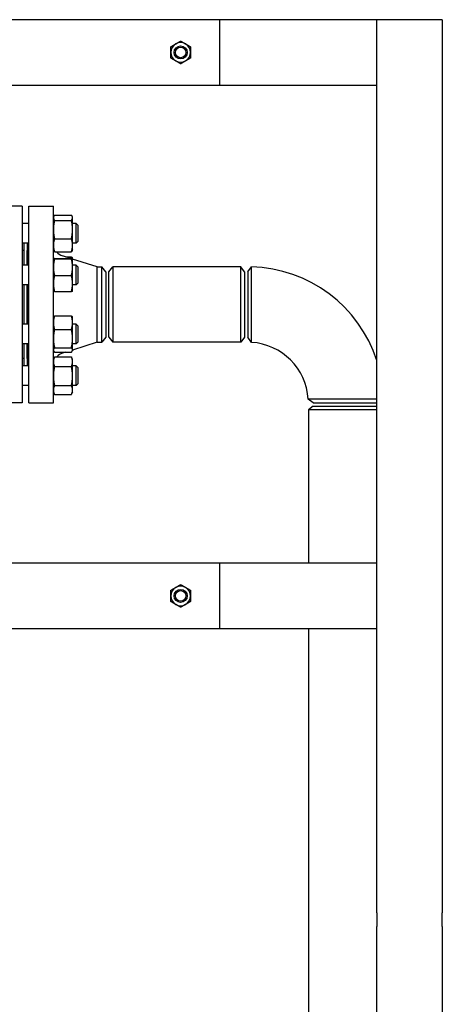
# Model space of a CAD drawing. Header units: inches. Extents: x 18 to 846, y -44 to 561.
# Tile 507 of 637: x 520 to 537, y 257 to 294. Entities that reach past the tile are written whole.
import ezdxf

# ---------------------------------------------------------------- set-up
doc = ezdxf.new("R2010")
doc.units = ezdxf.units.IN
doc.header["$LTSCALE"] = 24
doc.header["$MEASUREMENT"] = 0
doc.layers.add('Visible (ANSI)', color=7, linetype='Continuous', lineweight=30)

msp = doc.modelspace()

# ---------------------------------------------------------------- linework, layer by layer
at = {"layer": 'Visible (ANSI)'}
for p, q in [((528.05343, 294.4565), (519.05343, 294.4565)), ((534.05343, 294.4565), (528.05343, 294.4565)), ((528.05343, 291.9565), (528.05343, 294.4565)), ((536.55343, 294.4565), (534.05343, 294.4565)), ((534.05343, 260.36183), (534.05343, 294.4565)), ((534.05343, 291.9565), (534.05343, 294.4565)), ((536.55343, 294.4565), (536.55343, 260.36183)), ((519.05343, 291.9565), (528.05343, 291.9565)), ((528.05343, 291.9565), (534.05343, 291.9565)), ((520.49843, 287.3315), (519.55843, 287.3315)), ((520.49843, 287.3315), (520.49843, 279.8315)), ((520.74843, 279.8315), (520.74843, 287.3315)), ((520.74843, 287.3315), (521.68843, 287.3315)), ((521.68843, 279.8315), (521.68843, 287.3315)), ((521.68843, 286.92271), (521.70072, 286.94908)), ((521.73352, 286.99904), (522.37734, 286.99904)), ((522.42243, 286.92271), (522.41013, 286.94908)), ((522.42243, 286.89741), (522.42243, 286.92271)), ((522.42243, 286.44512), (522.42243, 286.89741)), ((520.74843, 286.67271), (520.49843, 286.67271)), ((521.73352, 286.79578), (522.37734, 286.79578)), ((522.56093, 286.67271), (522.42243, 286.67271)), ((522.56093, 285.92271), (522.56093, 286.67271)), ((522.62343, 286.61021), (522.56093, 286.67271)), ((522.62343, 286.61021), (522.62343, 285.98521)), ((521.73352, 286.09445), (522.37734, 286.09445)), ((522.42243, 285.84542), (522.42243, 286.44512)), ((520.74843, 285.92271), (520.49843, 285.92271)), ((520.56343, 285.92271), (520.56343, 285.08159)), ((520.68343, 285.92271), (520.68343, 285.08159)), ((522.56093, 285.92271), (522.42243, 285.92271)), ((522.42243, 285.67271), (522.42243, 285.84542)), ((522.62343, 285.98521), (522.56093, 285.92271)), ((520.55843, 285.6415), (520.49843, 285.6415)), ((520.55843, 285.6415), (520.55843, 285.08159)), ((520.56343, 285.5215), (520.55843, 285.5215)), ((520.68843, 285.5215), (520.68343, 285.5215)), ((520.68843, 285.08159), (520.68843, 285.6415)), ((520.68843, 285.6415), (520.74843, 285.6415)), ((521.68843, 285.67271), (521.70072, 285.64634)), ((521.68843, 285.33159), (521.68851, 285.33177)), ((521.73352, 285.59638), (522.37734, 285.59638)), ((521.73352, 285.33997), (522.37734, 285.33997)), ((522.35629, 285.33997), (522.03745, 285.44095)), ((522.16971, 285.39907), (522.37734, 285.39907)), ((522.42243, 285.67271), (522.41013, 285.64634)), ((522.42235, 285.33177), (522.41397, 285.34974)), ((522.42243, 285.33159), (522.42235, 285.33177)), ((522.42243, 285.33142), (522.42243, 285.33159)), ((522.42243, 285.00618), (522.42243, 285.33142)), ((520.74843, 285.08159), (520.49843, 285.08159)), ((521.73352, 285.32286), (522.37734, 285.32286)), ((523.36176, 285.0215), (522.42243, 285.31902)), ((522.56093, 285.08159), (522.42243, 285.08159)), ((522.42243, 284.38135), (522.42243, 285.00618)), ((522.56093, 284.33159), (522.56093, 285.08159)), ((522.62343, 285.01909), (522.56093, 285.08159)), ((522.62343, 285.01909), (522.62343, 284.39409)), ((523.36176, 282.1415), (523.36176, 285.0215)), ((523.36176, 285.0215), (523.54456, 285.0215)), ((523.54456, 282.1415), (523.54456, 285.0215)), ((523.68843, 284.834), (523.54456, 285.0215)), ((523.81343, 284.8315), (523.9573, 285.019)), ((523.9573, 285.019), (523.9573, 282.144)), ((528.85206, 285.019), (523.9573, 285.019)), ((528.85206, 282.144), (528.85206, 285.019)), ((528.99593, 284.8315), (528.85206, 285.019)), ((529.12093, 284.834), (529.2633, 285.01955)), ((521.73352, 284.68949), (522.37734, 284.68949)), ((523.68843, 284.834), (523.68843, 282.329)), ((523.81343, 282.3315), (523.81343, 284.8315)), ((528.99593, 284.8315), (528.99593, 282.3315)), ((529.12093, 284.8339), (529.12093, 282.329)), ((520.74843, 284.33159), (520.49843, 284.33159)), ((520.55843, 284.33159), (520.55843, 282.83141)), ((520.56343, 284.33159), (520.56343, 282.83141)), ((520.68343, 284.33159), (520.68343, 282.83141)), ((520.68843, 282.83141), (520.68843, 284.33159)), ((522.42243, 284.08159), (522.42243, 284.38135)), ((522.56093, 284.33159), (522.42243, 284.33159)), ((522.62343, 284.39409), (522.56093, 284.33159)), ((521.68843, 284.08159), (521.68851, 284.08142)), ((521.73352, 284.07321), (522.37734, 284.07321)), ((522.42243, 284.08159), (522.42235, 284.08142)), ((521.68843, 283.08141), (521.69689, 283.09956)), ((521.73352, 283.14889), (522.37734, 283.14889)), ((522.42243, 283.08141), (522.41397, 283.09956)), ((522.42243, 282.88776), (522.42243, 283.08141)), ((520.74843, 282.83141), (520.49843, 282.83141)), ((522.42243, 282.28039), (522.42243, 282.88776)), ((522.56093, 282.83141), (522.42243, 282.83141)), ((522.56093, 282.08141), (522.56093, 282.83141)), ((522.62343, 282.76891), (522.56093, 282.83141)), ((522.62343, 282.76891), (522.62343, 282.14391)), ((521.73352, 282.62663), (522.37734, 282.62663)), ((523.68843, 282.329), (523.54456, 282.1415)), ((523.81343, 282.3315), (523.9573, 282.144)), ((528.99593, 282.3315), (528.85206, 282.144)), ((529.26325, 282.13711), (529.12093, 282.329)), ((520.74843, 282.08141), (520.49843, 282.08141)), ((520.55843, 282.08141), (520.55843, 281.5215)), ((520.56343, 282.08141), (520.56343, 281.2403)), ((520.68343, 282.08141), (520.68343, 281.2403)), ((520.68843, 281.5215), (520.68843, 282.08141)), ((522.42243, 281.84904), (522.42243, 282.28039)), ((523.36176, 282.1415), (522.42243, 281.84398)), ((522.56093, 282.08141), (522.42243, 282.08141)), ((522.62343, 282.14391), (522.56093, 282.08141)), ((523.36176, 282.1415), (523.54456, 282.1415)), ((528.85206, 282.144), (523.9573, 282.144)), ((520.56343, 281.6415), (520.55843, 281.6415)), ((520.68843, 281.6415), (520.68343, 281.6415)), ((521.68843, 281.83141), (521.69689, 281.81327)), ((521.68843, 281.4903), (521.72906, 281.57744)), ((521.73352, 281.93415), (522.37734, 281.93415)), ((521.73352, 281.76394), (522.37734, 281.76394)), ((521.73352, 281.58678), (522.37734, 281.58678)), ((522.16971, 281.76394), (522.03745, 281.72205)), ((522.42243, 281.4903), (522.38179, 281.57744)), ((522.42243, 281.83141), (522.41397, 281.81327)), ((522.42243, 281.83141), (522.42243, 281.84904)), ((520.55843, 281.5215), (520.49843, 281.5215)), ((520.74843, 281.2403), (520.49843, 281.2403)), ((520.68843, 281.5215), (520.74843, 281.5215)), ((521.73352, 281.21123), (522.37734, 281.21123)), ((522.42243, 281.399), (522.42243, 281.4903)), ((522.42243, 280.85048), (522.42243, 281.399)), ((522.56093, 281.2403), (522.42243, 281.2403)), ((522.56093, 280.4903), (522.56093, 281.2403)), ((522.62343, 281.1778), (522.56093, 281.2403)), ((522.42243, 280.31678), (522.42243, 280.85048)), ((522.62343, 281.1778), (522.62343, 280.5528)), ((520.74843, 280.4903), (520.49843, 280.4903)), ((521.73352, 280.48974), (522.37734, 280.48974)), ((522.56093, 280.4903), (522.42243, 280.4903)), ((522.62343, 280.5528), (522.56093, 280.4903)), ((521.68843, 280.2403), (521.72906, 280.15315)), ((521.73352, 280.14381), (522.37734, 280.14381)), ((522.42243, 280.2403), (522.38179, 280.15315)), ((522.42243, 280.2403), (522.42243, 280.31678)), ((520.49843, 279.8315), (519.55843, 279.8315)), ((520.74843, 279.8315), (521.68843, 279.8315)), ((531.61843, 279.8315), (531.42654, 279.97382)), ((531.62093, 279.7065), (531.43343, 279.56263)), ((531.61843, 279.8315), (534.05342, 279.8315)), ((531.62093, 279.7065), (534.05343, 279.7065)), ((534.05343, 279.56263), (531.43343, 279.56263)), ((531.43343, 279.56263), (531.43343, 273.7065)), ((528.05343, 273.7065), (519.05343, 273.7065)), ((534.05343, 273.7065), (528.05343, 273.7065)), ((528.05343, 271.2065), (528.05343, 273.7065)), ((534.05343, 271.2065), (534.05343, 273.7065)), ((519.05343, 271.2065), (528.05343, 271.2065)), ((528.05343, 271.2065), (534.05343, 271.2065)), ((531.43343, 271.2065), (531.43343, 240.644)), ((534.05343, 260.36183), (534.05343, 259.8315)), ((536.55343, 259.8315), (536.55343, 260.36183)), ((534.05343, 257.16101), (534.05343, 259.8315)), ((536.55343, 259.8315), (536.55343, 257.16101)), ((534.05343, 256.89584), (534.05343, 257.16101)), ((536.55343, 257.16101), (536.55343, 256.89584)), ((534.05343, 229.7065), (534.05343, 256.89584)), ((536.55343, 256.89584), (536.55343, 229.7065))]:
    msp.add_line(p, q, dxfattribs=at)
for centre, radius in [((526.55343, 293.2065), 0.25014), ((526.55343, 293.2065), 0.25), ((526.55343, 293.2065), 0.20281), ((526.55343, 272.4565), 0.25014), ((526.55343, 272.4565), 0.25), ((526.55343, 272.4565), 0.20281)]:
    msp.add_circle(centre, radius, dxfattribs=at)
for centre, radius, start, end in [((526.55343, 293.2065), 0.375, 120, 180), ((526.55343, 293.2065), 0.375, 60, 120), ((526.55343, 293.2065), 0.375, 0, 60), ((526.55343, 293.2065), 0.375, 180, 240), ((526.55343, 293.2065), 0.375, 240, 300), ((526.55343, 293.2065), 0.375, 300, 0), ((522.18843, 285.91762), 0.5, 219.976457, 252.425284), ((529.12093, 279.8315), 5.19, 18.124029, 88.428032), ((529.12093, 279.8315), 2.31, 3.532272, 86.467728), ((522.18843, 281.24539), 0.5, 107.574716, 136.9382), ((526.55343, 272.4565), 0.375, 120, 180), ((526.55343, 272.4565), 0.375, 60, 120), ((526.55343, 272.4565), 0.375, 0, 60), ((526.55343, 272.4565), 0.375, 180, 240), ((526.55343, 272.4565), 0.375, 300, 0), ((526.55343, 272.4565), 0.375, 240, 300)]:
    msp.add_arc(centre, radius, start, end, dxfattribs=at)
for points, weights in [([(526.36593, 293.53126), (526.45295, 293.5815), (526.55343, 293.63951)], [1, 1.0379548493, 1]), ([(526.55343, 293.63951), (526.65391, 293.5815), (526.74093, 293.53126)], [1, 1.0379548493, 1]), ([(526.17843, 293.42301), (526.27891, 293.48102), (526.36593, 293.53126)], [1, 1.0379548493, 1]), ([(526.17843, 293.2065), (526.17843, 293.30698), (526.17843, 293.42301)], [1, 1.0379548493, 1]), ([(526.74093, 293.53126), (526.82795, 293.48102), (526.92843, 293.42301)], [1, 1.0379548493, 1]), ([(526.92843, 293.42301), (526.92843, 293.30698), (526.92843, 293.2065)], [1, 1.0379548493, 1]), ([(526.17843, 292.99), (526.17843, 293.10602), (526.17843, 293.2065)], [1, 1.0379548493, 1]), ([(526.36593, 292.88174), (526.27891, 292.93198), (526.17843, 292.99)], [1, 1.0379548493, 1]), ([(526.55343, 292.77349), (526.45295, 292.8315), (526.36593, 292.88174)], [1, 1.0379548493, 1]), ([(526.74093, 292.88174), (526.65391, 292.8315), (526.55343, 292.77349)], [1, 1.0379548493, 1]), ([(526.92843, 292.99), (526.82795, 292.93198), (526.74093, 292.88174)], [1, 1.0379548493, 1]), ([(526.92843, 293.2065), (526.92843, 293.10602), (526.92843, 292.99)], [1, 1.0379548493, 1]), ([(521.73352, 286.99904), (521.68843, 286.94457), (521.68843, 286.89741)], [1, 1.0379548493, 1]), ([(521.68843, 286.89741), (521.68843, 286.85024), (521.73352, 286.79578)], [1, 1.0379548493, 1]), ([(522.42243, 286.89741), (522.42243, 286.94457), (522.37734, 286.99904)], [1, 1.0379548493, 1]), ([(522.37734, 286.79578), (522.42243, 286.85024), (522.42243, 286.89741)], [1, 1.0379548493, 1]), ([(521.73352, 286.79578), (521.68843, 286.60786), (521.68843, 286.44512)], [1, 1.0379548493, 1]), ([(522.42243, 286.44512), (522.42243, 286.60786), (522.37734, 286.79578)], [1, 1.0379548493, 1]), ([(521.68843, 286.44512), (521.68843, 286.28237), (521.73352, 286.09445)], [1, 1.0379548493, 1]), ([(521.73352, 286.09445), (521.68843, 285.96099), (521.68843, 285.84542)], [1, 1.0379548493, 1]), ([(522.37734, 286.09445), (522.42243, 286.28237), (522.42243, 286.44512)], [1, 1.0379548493, 1]), ([(522.42243, 285.84542), (522.42243, 285.96099), (522.37734, 286.09445)], [1, 1.0379548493, 1]), ([(521.68843, 285.84542), (521.68843, 285.72984), (521.73352, 285.59638)], [1, 1.0379548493, 1]), ([(522.37734, 285.59638), (522.42243, 285.72984), (522.42243, 285.84542)], [1, 1.0379548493, 1]), ([(521.73352, 285.33997), (521.68843, 285.33538), (521.68843, 285.33142)], [1, 1.0379548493, 1]), ([(521.68843, 285.33142), (521.68843, 285.32745), (521.73352, 285.32286)], [1, 1.0379548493, 1]), ([(521.73352, 285.59638), (521.71178, 285.62264), (521.70072, 285.64634)], [1, 1.01794778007, 1.01892155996]), ([(522.41013, 285.64634), (522.39908, 285.62264), (522.37734, 285.59638)], [1.01892155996, 1.01794778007, 1]), ([(522.3952, 285.33797), (522.38745, 285.36768), (522.37734, 285.39907)], [1.01293384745, 1.00826801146, 1]), ([(522.37734, 285.39907), (522.40313, 285.37298), (522.41397, 285.34974)], [1, 1.02136030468, 1.01867822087]), ([(522.42243, 285.33142), (522.42243, 285.33538), (522.37734, 285.33997)], [1, 1.0379548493, 1]), ([(522.37734, 285.32286), (522.42243, 285.32745), (522.42243, 285.33142)], [1, 1.0379548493, 1]), ([(521.73352, 285.32286), (521.68843, 285.15315), (521.68843, 285.00618)], [1, 1.0379548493, 1]), ([(521.68843, 285.00618), (521.68843, 284.8592), (521.73352, 284.68949)], [1, 1.0379548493, 1]), ([(522.42243, 285.00618), (522.42243, 285.15315), (522.37734, 285.32286)], [1, 1.0379548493, 1]), ([(522.37734, 284.68949), (522.42243, 284.8592), (522.42243, 285.00618)], [1, 1.0379548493, 1]), ([(521.73352, 284.68949), (521.68843, 284.52436), (521.68843, 284.38135)], [1, 1.0379548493, 1]), ([(522.42243, 284.38135), (522.42243, 284.52436), (522.37734, 284.68949)], [1, 1.0379548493, 1]), ([(521.68843, 284.38135), (521.68843, 284.23834), (521.73352, 284.07321)], [1, 1.0379548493, 1]), ([(522.37734, 284.07321), (522.42243, 284.23834), (522.42243, 284.38135)], [1, 1.0379548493, 1]), ([(521.73352, 284.07321), (521.69029, 284.07761), (521.68851, 284.08142)], [1, 1.03633477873, 1.00310183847]), ([(522.42235, 284.08142), (522.42057, 284.07761), (522.37734, 284.07321)], [1.00310183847, 1.03633477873, 1]), ([(521.73352, 283.14889), (521.68843, 283.00895), (521.68843, 282.88776)], [1, 1.0379548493, 1]), ([(521.69689, 283.09956), (521.70773, 283.1228), (521.73352, 283.14889)], [1.01867822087, 1.02136030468, 1]), ([(522.37734, 283.14889), (522.40313, 283.1228), (522.41397, 283.09956)], [1, 1.02136030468, 1.01867822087]), ([(522.42243, 282.88776), (522.42243, 283.00895), (522.37734, 283.14889)], [1, 1.0379548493, 1]), ([(521.68843, 282.88776), (521.68843, 282.76656), (521.73352, 282.62663)], [1, 1.0379548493, 1]), ([(522.37734, 282.62663), (522.42243, 282.76656), (522.42243, 282.88776)], [1, 1.0379548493, 1]), ([(521.73352, 282.62663), (521.68843, 282.44108), (521.68843, 282.28039)], [1, 1.0379548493, 1]), ([(522.42243, 282.28039), (522.42243, 282.44108), (522.37734, 282.62663)], [1, 1.0379548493, 1]), ([(521.68843, 282.28039), (521.68843, 282.1197), (521.73352, 281.93415)], [1, 1.0379548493, 1]), ([(522.37734, 281.93415), (522.42243, 282.1197), (522.42243, 282.28039)], [1, 1.0379548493, 1]), ([(521.73352, 281.93415), (521.68843, 281.88854), (521.68843, 281.84904)], [1, 1.0379548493, 1]), ([(521.68843, 281.84904), (521.68843, 281.80955), (521.73352, 281.76394)], [1, 1.0379548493, 1]), ([(521.73352, 281.58678), (521.68843, 281.48615), (521.68843, 281.399)], [1, 1.0379548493, 1]), ([(521.72906, 281.57744), (521.73123, 281.58208), (521.73352, 281.58678)], [1.00353485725, 1.0018584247, 1]), ([(522.42243, 281.84904), (522.42243, 281.88854), (522.37734, 281.93415)], [1, 1.0379548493, 1]), ([(522.37734, 281.76394), (522.42243, 281.80955), (522.42243, 281.84904)], [1, 1.0379548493, 1]), ([(522.42243, 281.399), (522.42243, 281.48615), (522.37734, 281.58678)], [1, 1.0379548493, 1]), ([(522.37734, 281.58678), (522.37963, 281.58208), (522.38179, 281.57744)], [1, 1.0018584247, 1.00353485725]), ([(521.68843, 281.399), (521.68843, 281.31186), (521.73352, 281.21123)], [1, 1.0379548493, 1]), ([(521.73352, 281.21123), (521.68843, 281.0179), (521.68843, 280.85048)], [1, 1.0379548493, 1]), ([(522.37734, 281.21123), (522.42243, 281.31186), (522.42243, 281.399)], [1, 1.0379548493, 1]), ([(522.42243, 280.85048), (522.42243, 281.0179), (522.37734, 281.21123)], [1, 1.0379548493, 1]), ([(521.68843, 280.85048), (521.68843, 280.68306), (521.73352, 280.48974)], [1, 1.0379548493, 1]), ([(522.37734, 280.48974), (522.42243, 280.68306), (522.42243, 280.85048)], [1, 1.0379548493, 1]), ([(521.73352, 280.48974), (521.68843, 280.39705), (521.68843, 280.31678)], [1, 1.0379548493, 1]), ([(522.42243, 280.31678), (522.42243, 280.39705), (522.37734, 280.48974)], [1, 1.0379548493, 1]), ([(521.68843, 280.31678), (521.68843, 280.2365), (521.73352, 280.14381)], [1, 1.0379548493, 1]), ([(522.37734, 280.14381), (522.42243, 280.2365), (522.42243, 280.31678)], [1, 1.0379548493, 1]), ([(526.17843, 272.67301), (526.27891, 272.73102), (526.36593, 272.78126)], [1, 1.0379548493, 1]), ([(526.17843, 272.4565), (526.17843, 272.55698), (526.17843, 272.67301)], [1, 1.0379548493, 1]), ([(526.36593, 272.78126), (526.45295, 272.8315), (526.55343, 272.88951)], [1, 1.0379548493, 1]), ([(526.55343, 272.88951), (526.65391, 272.8315), (526.74093, 272.78126)], [1, 1.0379548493, 1]), ([(526.74093, 272.78126), (526.82795, 272.73102), (526.92843, 272.67301)], [1, 1.0379548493, 1]), ([(526.92843, 272.67301), (526.92843, 272.55698), (526.92843, 272.4565)], [1, 1.0379548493, 1]), ([(526.17843, 272.24), (526.17843, 272.35602), (526.17843, 272.4565)], [1, 1.0379548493, 1]), ([(526.36593, 272.13174), (526.27891, 272.18198), (526.17843, 272.24)], [1, 1.0379548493, 1]), ([(526.92843, 272.24), (526.82795, 272.18198), (526.74093, 272.13174)], [1, 1.0379548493, 1]), ([(526.92843, 272.4565), (526.92843, 272.35602), (526.92843, 272.24)], [1, 1.0379548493, 1]), ([(526.55343, 272.02349), (526.45295, 272.0815), (526.36593, 272.13174)], [1, 1.0379548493, 1]), ([(526.74093, 272.13174), (526.65391, 272.0815), (526.55343, 272.02349)], [1, 1.0379548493, 1])]:
    msp.add_rational_spline(points, weights, degree=2, dxfattribs=at)
for points, knots in [([(529.26325, 282.13711), (529.26325, 282.13711), (529.26325, 282.15884), (529.26327, 282.25816), (529.26328, 282.3524), (529.2633, 282.59922), (529.2633, 282.75108), (529.26331, 283.10396), (529.26332, 283.30793), (529.26332, 283.71863), (529.26332, 283.92512), (529.26331, 284.31249), (529.26331, 284.49184), (529.26331, 284.78008), (529.26331, 284.88903), (529.2633, 284.99694), (529.2633, 285.01935), (529.2633, 285.01943)], [-3.14159265, -3.14159265, -3.14159265, -3.14159265, -2.84306953, -2.84306953, -2.44315297, -2.44315297, -2.04730492, -2.04730492, -1.61773044, -1.61773044, -1.1908901, -1.1908901, -0.74775686, -0.74775686, -0.30609723, -0.30609723, 0, 0, 0, 0]), ([(534.05334, 279.97388), (534.01461, 279.97388), (533.97193, 279.97388), (533.78126, 279.97388), (533.60192, 279.97389), (533.21455, 279.97389), (533.00806, 279.97389), (532.59736, 279.97389), (532.39339, 279.97389), (532.04051, 279.97388), (531.88865, 279.97387), (531.64182, 279.97385), (531.54759, 279.97384), (531.44827, 279.97383), (531.42654, 279.97382), (531.42654, 279.97382)], [0.60562725, 0.60562725, 0.60562725, 0.60562725, 0.74775686, 0.74775686, 1.1908901, 1.1908901, 1.61773044, 1.61773044, 2.04730492, 2.04730492, 2.44315297, 2.44315297, 2.84306953, 2.84306953, 3.14159265, 3.14159265, 3.14159265, 3.14159265])]:
    msp.add_open_spline(points, degree=3, knots=knots, dxfattribs=at)

doc.saveas('drawing.dxf')
